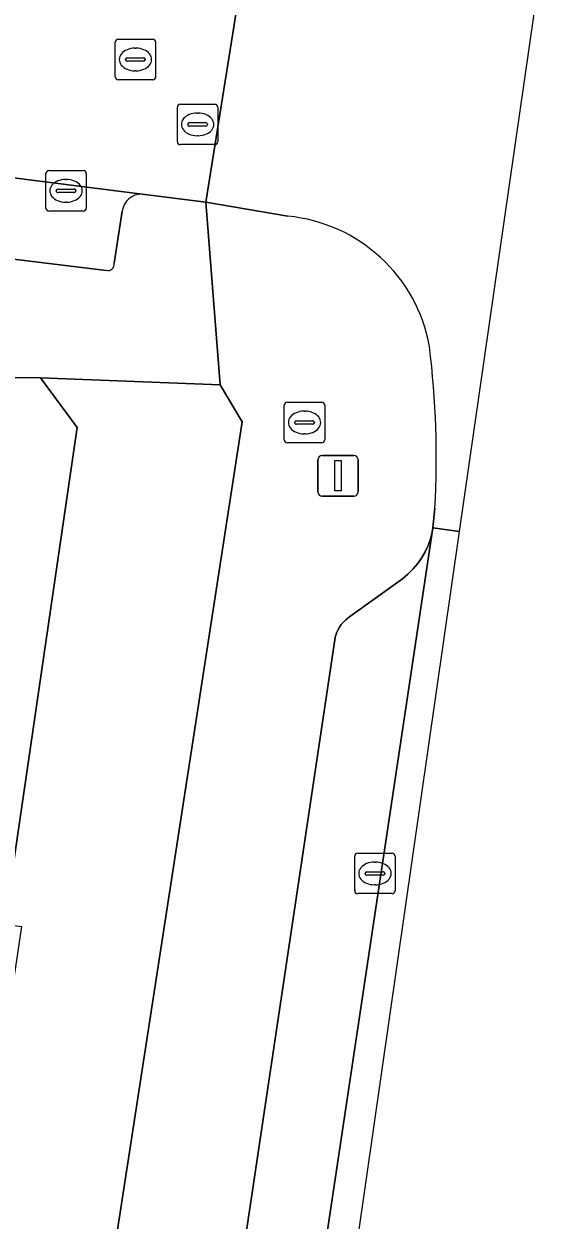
# Model space of a CAD drawing. Extents: x 161692 to 162379, y 380760 to 381678.
# Drawn here: x 162334.11 to 162346.98, y 381525.86 to 381555.45 of the extents above; entities that cross this region are included whole.
import ezdxf

# ---------------------------------------------------------------- set-up
doc = ezdxf.new("R2010")
doc.units = 0
for name, color, linetype in [('IMGEO_Brandkraan', 7, 'Continuous'), ('IMGEO_Erf', 7, 'Continuous'), ('IMGEO_Kolk', 7, 'Continuous'), ('IMGEO_Lichtmast', 7, 'Continuous'), ('IMGEO_Pand', 7, 'Continuous'), ('IMGEO_Parkeervlak_open', 7, 'Continuous'), ('IMGEO_Rijbaan_lokaal_gesloten', 7, 'Continuous'), ('IMGEO_Rijbaan_lokaal_open', 7, 'Continuous'), ('IMGEO_Rioolput', 7, 'Continuous'), ('IMGEO_Voetpad_open', 7, 'Continuous')]:
    doc.layers.add(name, color=color, linetype=linetype)

msp = doc.modelspace()

# ---------------------------------------------------------------- linework, layer by layer
at = {"layer": 'IMGEO_Brandkraan'}
for p, q in [((162340.553, 381545.162), (162340.553, 381546.014)), ((162340.628, 381546.088), (162341.48, 381546.088)), ((162341.041, 381545.868), (162341.066, 381545.868)), ((162341.554, 381546.014), (162341.554, 381545.162)), ((162340.812, 381545.582), (162340.812, 381545.594)), ((162340.855, 381545.631), (162341.253, 381545.631)), ((162341.296, 381545.594), (162341.296, 381545.582)), ((162341.25, 381545.545), (162340.852, 381545.545)), ((162341.064, 381545.308), (162341.039, 381545.308)), ((162341.48, 381545.088), (162340.628, 381545.088))]:
    msp.add_line(p, q, dxfattribs=at)
for points in [[(162340.553, 381545.162), (162340.553, 381546.014)], [(162340.628, 381546.088), (162341.48, 381546.088)], [(162341.554, 381546.014), (162341.554, 381545.162)], [(162341.48, 381545.088), (162340.628, 381545.088)]]:
    msp.add_lwpolyline(points, dxfattribs=at)
for centre, radius, start, end in [((162340.63, 381546.012), 0.0765, 91.552, 178.448), ((162340.63, 381546.012), 0.0765, 91.552, 178.448), ((162341.478, 381546.012), 0.0765, 1.552, 88.448), ((162341.478, 381546.012), 0.0765, 1.552, 88.448), ((162340.852, 381545.591), 0.0403, 85.8775, 175.7526), ((162340.849, 381545.581), 0.0366, 178.938, 274.7102), ((162341.253, 381545.588), 0.043, 264.8664, 352.4533), ((162341.257, 381545.593), 0.0386, 1.7309, 96.639), ((162340.63, 381545.164), 0.0765, 181.552, 268.448), ((162340.63, 381545.164), 0.0765, 181.552, 268.448), ((162341.478, 381545.164), 0.0765, 271.552, 358.448), ((162341.478, 381545.164), 0.0765, 271.552, 358.448)]:
    msp.add_arc(centre, radius, start, end, dxfattribs=at)
for centre, major_axis, ratio, start_param, end_param in [((162341.04, 381545.588), (-0.387, 0.002), 0.722429, 4.712389, 7.853982), ((162341.065, 381545.588), (-0.39, 0.002), 0.717154, 1.570796, 4.712389)]:
    msp.add_ellipse(centre, major_axis=major_axis, ratio=ratio, start_param=start_param, end_param=end_param, dxfattribs=at)
at = {"layer": 'IMGEO_Erf'}
msp.add_lwpolyline([(162335.31, 381518.353), (162339.507, 381545.608), (162338.966, 381546.521), (162334.521, 381546.695), (162335.434, 381545.468), (162333.729, 381533.83), (162333.634, 381533.183), (162334.051, 381533.122), (162333.701, 381530.735), (162333.296, 381530.795), (162332.963, 381528.518), (162332.633, 381526.265), (162333.052, 381526.203), (162332.703, 381523.82)], dxfattribs=at)
at = {"layer": 'IMGEO_Kolk'}
for p, q in [((162334.73, 381551.819), (162335.582, 381551.819)), ((162334.655, 381550.893), (162334.655, 381551.745)), ((162335.143, 381551.599), (162335.168, 381551.599)), ((162335.656, 381551.745), (162335.656, 381550.893)), ((162334.914, 381551.313), (162334.914, 381551.325)), ((162335.352, 381551.276), (162334.954, 381551.276)), ((162334.957, 381551.362), (162335.355, 381551.362)), ((162335.398, 381551.325), (162335.398, 381551.313)), ((162335.166, 381551.039), (162335.141, 381551.039)), ((162335.582, 381550.819), (162334.73, 381550.819)), ((162342.369, 381534.934), (162343.221, 381534.934)), ((162342.294, 381534.008), (162342.294, 381534.86)), ((162342.782, 381534.714), (162342.807, 381534.714)), ((162343.295, 381534.86), (162343.295, 381534.008)), ((162342.553, 381534.428), (162342.553, 381534.44)), ((162342.991, 381534.391), (162342.593, 381534.391)), ((162342.596, 381534.477), (162342.994, 381534.477)), ((162343.037, 381534.44), (162343.037, 381534.428)), ((162342.805, 381534.154), (162342.78, 381534.154)), ((162343.221, 381533.934), (162342.369, 381533.934))]:
    msp.add_line(p, q, dxfattribs=at)
for points in [[(162334.73, 381551.819), (162335.582, 381551.819)], [(162334.655, 381550.893), (162334.655, 381551.745)], [(162335.656, 381551.745), (162335.656, 381550.893)], [(162335.582, 381550.819), (162334.73, 381550.819)], [(162342.369, 381534.934), (162343.221, 381534.934)], [(162342.294, 381534.008), (162342.294, 381534.86)], [(162343.295, 381534.86), (162343.295, 381534.008)], [(162343.221, 381533.934), (162342.369, 381533.934)]]:
    msp.add_lwpolyline(points, dxfattribs=at)
for centre, radius, start, end in [((162334.732, 381551.743), 0.0765, 91.552, 178.448), ((162334.732, 381551.743), 0.0765, 91.552, 178.448), ((162335.58, 381551.743), 0.0765, 1.552, 88.448), ((162335.58, 381551.743), 0.0765, 1.552, 88.448), ((162334.954, 381551.322), 0.0403, 85.8775, 175.7526), ((162334.951, 381551.312), 0.0366, 178.938, 274.7102), ((162335.355, 381551.319), 0.043, 264.8664, 352.4533), ((162335.359, 381551.324), 0.0386, 1.7309, 96.639), ((162334.732, 381550.895), 0.0765, 181.552, 268.448), ((162334.732, 381550.895), 0.0765, 181.552, 268.448), ((162335.58, 381550.895), 0.0765, 271.552, 358.448), ((162335.58, 381550.895), 0.0765, 271.552, 358.448), ((162342.371, 381534.858), 0.0765, 91.552, 178.448), ((162342.371, 381534.858), 0.0765, 91.552, 178.448), ((162343.219, 381534.858), 0.0765, 1.552, 88.448), ((162343.219, 381534.858), 0.0765, 1.552, 88.448), ((162342.593, 381534.437), 0.0403, 85.8775, 175.7526), ((162342.59, 381534.427), 0.0366, 178.938, 274.7102), ((162342.994, 381534.434), 0.043, 264.8664, 352.4533), ((162342.998, 381534.439), 0.0386, 1.7309, 96.639), ((162342.371, 381534.01), 0.0765, 181.552, 268.448), ((162342.371, 381534.01), 0.0765, 181.552, 268.448), ((162343.219, 381534.01), 0.0765, 271.552, 358.448), ((162343.219, 381534.01), 0.0765, 271.552, 358.448)]:
    msp.add_arc(centre, radius, start, end, dxfattribs=at)
for centre, major_axis, ratio, start_param, end_param in [((162335.142, 381551.319), (-0.387, 0.002), 0.722429, 4.712389, 7.853982), ((162335.167, 381551.319), (-0.39, 0.002), 0.717154, 1.570796, 4.712389), ((162342.781, 381534.434), (-0.387, 0.002), 0.722429, 4.712389, 7.853982), ((162342.806, 381534.434), (-0.39, 0.002), 0.717154, 1.570796, 4.712389)]:
    msp.add_ellipse(centre, major_axis=major_axis, ratio=ratio, start_param=start_param, end_param=end_param, dxfattribs=at)
at = {"layer": 'IMGEO_Lichtmast'}
for p, q in [((162341.386, 381543.87), (162341.386, 381544.67)), ((162341.386, 381544.67), (162341.386, 381543.87)), ((162341.486, 381544.77), (162342.276, 381544.77)), ((162342.276, 381544.77), (162341.486, 381544.77)), ((162342.376, 381544.67), (162342.376, 381543.87)), ((162342.376, 381543.87), (162342.376, 381544.67)), ((162342.276, 381543.77), (162341.486, 381543.77)), ((162341.486, 381543.77), (162342.276, 381543.77))]:
    msp.add_line(p, q, dxfattribs=at)
msp.add_lwpolyline([(162341.806, 381544.645), (162341.956, 381544.645), (162341.956, 381543.895), (162341.806, 381543.895), (162341.806, 381544.645)], dxfattribs=at)
for centre, start, end in [((162341.486, 381544.67), 90, 180), ((162341.486, 381544.67), 90, 180), ((162342.276, 381544.67), 0, 90), ((162342.276, 381544.67), 360, 90), ((162341.486, 381543.87), 180, 270), ((162341.486, 381543.87), 180, 270), ((162342.276, 381543.87), 270, 0), ((162342.276, 381543.87), 270, 0)]:
    msp.add_arc(centre, 0.1, start, end, dxfattribs=at)
at = {"layer": 'IMGEO_Pand'}
msp.add_lwpolyline([(162333.729, 381533.83), (162335.434, 381545.468), (162334.521, 381546.695), (162321.151, 381546.722), (162319.956, 381539.237), (162320.788, 381539.124), (162320.304, 381535.809)], close=True, dxfattribs=at)
at = {"layer": 'IMGEO_Parkeervlak_open'}
for points in [[(162337.038, 381551.235), (162330.15, 381552.114)], [(162336.346, 381549.53), (162336.545, 381550.819)], [(162330.549, 381550.031), (162336.152, 381549.352)], [(162340.306, 381516.815), (162344.228, 381542.983), (162344.209, 381542.878), (162344.165, 381542.709), (162344.107, 381542.545), (162344.034, 381542.386), (162343.947, 381542.234), (162343.847, 381542.091), (162343.734, 381541.957), (162343.61, 381541.834), (162343.476, 381541.722), (162342.2, 381540.806), (162342.134, 381540.76), (162342.072, 381540.708), (162342.015, 381540.651), (162341.963, 381540.59), (162341.917, 381540.523), (162341.877, 381540.453), (162341.843, 381540.38), (162341.816, 381540.304), (162341.809, 381540.273), (162338.834, 381520.358)]]:
    msp.add_lwpolyline(points, dxfattribs=at)
for centre, radius, start, end in [((162337.013, 381550.764), 0.471, 86.9727, 173.3435), ((162336.193, 381549.502), 0.155, 254.639, 10.4354)]:
    msp.add_arc(centre, radius, start, end, dxfattribs=at)
at = {"layer": 'IMGEO_Rijbaan_lokaal_gesloten'}
msp.add_lwpolyline([(162321.057, 381379.295), (162337.941, 381494.596), (162344.886, 381542.888), (162344.886, 381542.888), (162344.228, 381542.983), (162340.306, 381516.815), (162340.124, 381515.617), (162332.914, 381467.179), (162332.879, 381466.856), (162326.013, 381420.755), (162325.888, 381419.979), (162321.945, 381393.419), (162321.873, 381392.934), (162319.991, 381380.153), (162319.874, 381379.448)], close=True, dxfattribs=at)
at = {"layer": 'IMGEO_Rijbaan_lokaal_open'}
for points in [[(162308.322, 381554.842), (162309.816, 381554.649), (162316.576, 381553.78), (162316.66, 381553.77), (162322.233, 381553.111), (162329.125, 381552.27), (162330.15, 381552.114), (162337.038, 381551.235), (162337.106, 381551.226), (162338.615, 381551.039), (162339.436, 381556.21), (162334.279, 381556.873), (162331.486, 381557.225), (162324.986, 381558.045), (162323.939, 381558.177), (162317, 381559.04), (162311.533, 381559.719), (162308.872, 381560.05), (162307.059, 381560.275)], [(162344.886, 381542.888), (162346.977, 381557.421), (162345.947, 381557.569)], [(162342.095, 381555.865), (162341.105, 381555.993), (162339.436, 381556.21), (162338.615, 381551.039), (162340.644, 381550.691)], [(162344.279, 381543.466), (162344.228, 381542.983), (162344.886, 381542.888), (162344.886, 381542.888)]]:
    msp.add_lwpolyline(points, dxfattribs=at)
for centre, radius, start, end in [((162340.268, 381546.773), 3.936, 10.159, 84.5257), ((162321.177, 381544.684), 23.134, 356.983, 6.9106)]:
    msp.add_arc(centre, radius, start, end, dxfattribs=at)
at = {"layer": 'IMGEO_Rioolput'}
for p, q in [((162336.446, 381555.067), (162337.298, 381555.067)), ((162336.371, 381554.141), (162336.371, 381554.993)), ((162336.859, 381554.847), (162336.884, 381554.847)), ((162337.372, 381554.993), (162337.372, 381554.141)), ((162336.63, 381554.561), (162336.63, 381554.573)), ((162337.068, 381554.524), (162336.67, 381554.524)), ((162336.673, 381554.61), (162337.071, 381554.61)), ((162337.114, 381554.573), (162337.114, 381554.561)), ((162336.882, 381554.287), (162336.857, 381554.287)), ((162337.298, 381554.067), (162336.446, 381554.067)), ((162337.908, 381552.536), (162337.908, 381553.388)), ((162337.983, 381553.462), (162338.835, 381553.462)), ((162338.396, 381553.242), (162338.421, 381553.242)), ((162338.909, 381553.388), (162338.909, 381552.536)), ((162338.167, 381552.956), (162338.167, 381552.968)), ((162338.21, 381553.005), (162338.608, 381553.005)), ((162338.651, 381552.968), (162338.651, 381552.956)), ((162338.605, 381552.919), (162338.207, 381552.919)), ((162338.419, 381552.682), (162338.394, 381552.682)), ((162338.835, 381552.462), (162337.983, 381552.462))]:
    msp.add_line(p, q, dxfattribs=at)
for points in [[(162336.446, 381555.067), (162337.298, 381555.067)], [(162336.371, 381554.141), (162336.371, 381554.993)], [(162337.372, 381554.993), (162337.372, 381554.141)], [(162337.298, 381554.067), (162336.446, 381554.067)], [(162337.908, 381552.536), (162337.908, 381553.388)], [(162337.983, 381553.462), (162338.835, 381553.462)], [(162338.909, 381553.388), (162338.909, 381552.536)], [(162338.835, 381552.462), (162337.983, 381552.462)]]:
    msp.add_lwpolyline(points, dxfattribs=at)
for centre, radius, start, end in [((162336.448, 381554.991), 0.0765, 91.552, 178.448), ((162336.448, 381554.991), 0.0765, 91.552, 178.448), ((162337.296, 381554.991), 0.0765, 1.552, 88.448), ((162337.296, 381554.991), 0.0765, 1.552, 88.448), ((162336.67, 381554.57), 0.0403, 85.8775, 175.7526), ((162336.667, 381554.56), 0.0366, 178.938, 274.7102), ((162337.071, 381554.567), 0.043, 264.8664, 352.4533), ((162337.075, 381554.572), 0.0386, 1.7309, 96.639), ((162336.448, 381554.143), 0.0765, 181.552, 268.448), ((162336.448, 381554.143), 0.0765, 181.552, 268.448), ((162337.296, 381554.143), 0.0765, 271.552, 358.448), ((162337.296, 381554.143), 0.0765, 271.552, 358.448), ((162337.985, 381553.386), 0.0765, 91.552, 178.448), ((162337.985, 381553.386), 0.0765, 91.552, 178.448), ((162338.833, 381553.386), 0.0765, 1.552, 88.448), ((162338.833, 381553.386), 0.0765, 1.552, 88.448), ((162338.207, 381552.965), 0.0403, 85.8775, 175.7526), ((162338.204, 381552.955), 0.0366, 178.938, 274.7102), ((162338.608, 381552.962), 0.043, 264.8664, 352.4533), ((162338.612, 381552.967), 0.0386, 1.7309, 96.639), ((162337.985, 381552.538), 0.0765, 181.552, 268.448), ((162337.985, 381552.538), 0.0765, 181.552, 268.448), ((162338.833, 381552.538), 0.0765, 271.552, 358.448), ((162338.833, 381552.538), 0.0765, 271.552, 358.448)]:
    msp.add_arc(centre, radius, start, end, dxfattribs=at)
for centre, major_axis, ratio, start_param, end_param in [((162336.858, 381554.567), (-0.387, 0.002), 0.722429, 4.712389, 7.853982), ((162336.883, 381554.567), (-0.39, 0.002), 0.717154, 1.570796, 4.712389), ((162338.395, 381552.962), (-0.387, 0.002), 0.722429, 4.712389, 7.853982), ((162338.42, 381552.962), (-0.39, 0.002), 0.717154, 1.570796, 4.712389)]:
    msp.add_ellipse(centre, major_axis=major_axis, ratio=ratio, start_param=start_param, end_param=end_param, dxfattribs=at)
at = {"layer": 'IMGEO_Voetpad_open'}
for points in [[(162282.263, 381556.14), (162281.992, 381555.978), (162280.029, 381556.251), (162280.3, 381558.346), (162278.144, 381558.606), (162275.96, 381554.905), (162289.182, 381553.397), (162309.726, 381550.717), (162310.167, 381550.667), (162309.707, 381546.73), (162315.275, 381546.732), (162316.315, 381546.732), (162321.151, 381546.722), (162334.521, 381546.695), (162338.966, 381546.521), (162338.615, 381551.039)], [(162338.615, 381551.039), (162337.106, 381551.226), (162337.038, 381551.235)], [(162340.644, 381550.691), (162338.615, 381551.039), (162338.966, 381546.521), (162339.507, 381545.608), (162335.31, 381518.353), (162331.415, 381490.978), (162325.748, 381452.933), (162325.546, 381451.579), (162323.434, 381437.398), (162320.776, 381419.968), (162320.616, 381418.921), (162318.647, 381406.007), (162314.36, 381376.395), (162314.179, 381372.508)], [(162336.545, 381550.819), (162336.346, 381549.53)], [(162336.152, 381549.352), (162330.549, 381550.031)], [(162338.834, 381520.358), (162341.809, 381540.273), (162341.816, 381540.304), (162341.843, 381540.38), (162341.877, 381540.453), (162341.917, 381540.523), (162341.963, 381540.59), (162342.015, 381540.651), (162342.072, 381540.708), (162342.134, 381540.76), (162342.2, 381540.806), (162343.476, 381541.722), (162343.61, 381541.834), (162343.734, 381541.957), (162343.847, 381542.091), (162343.947, 381542.234), (162344.034, 381542.386), (162344.107, 381542.545), (162344.165, 381542.709), (162344.209, 381542.878), (162344.228, 381542.983), (162344.279, 381543.466)]]:
    msp.add_lwpolyline(points, dxfattribs=at)
for centre, radius, start, end in [((162337.013, 381550.764), 0.471, 86.9727, 173.3435), ((162340.268, 381546.773), 3.936, 10.159, 84.5257), ((162336.193, 381549.502), 0.155, 254.639, 10.4354), ((162321.177, 381544.684), 23.134, 356.983, 6.9106)]:
    msp.add_arc(centre, radius, start, end, dxfattribs=at)

doc.saveas('drawing.dxf')
